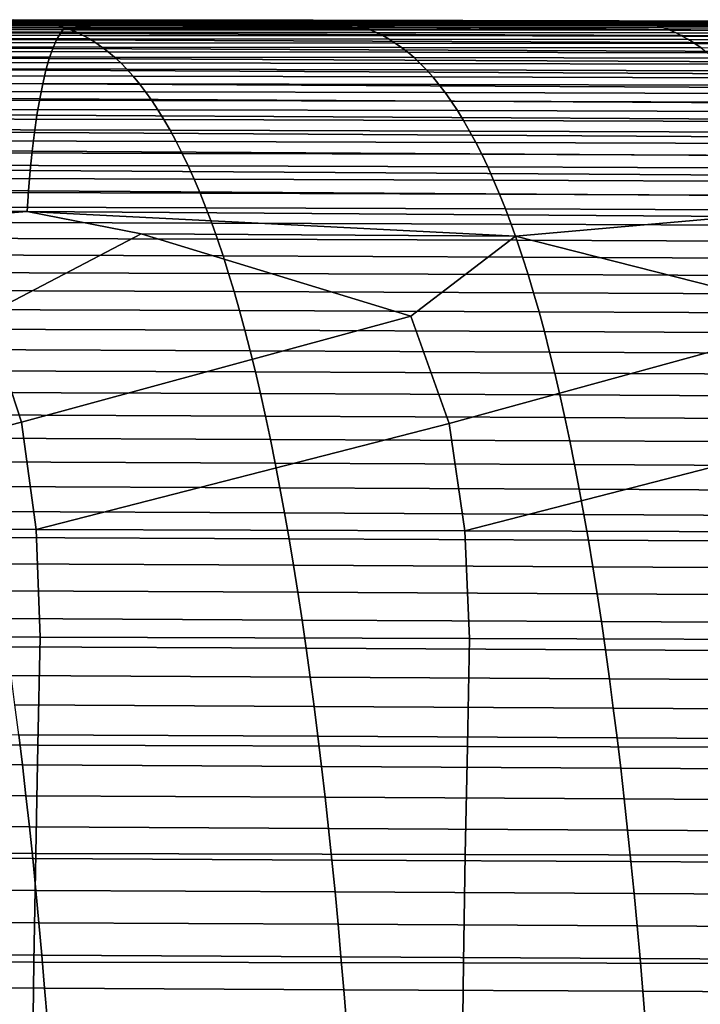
# Model space of a CAD drawing. Header units: metres. Extents: x -23 to 242, y -40 to 23.
# Tile 362 of 450: x 101.46 to 107.76, y 7.72 to 16.85. Entities that reach past the tile are written whole.
import ezdxf

# ---------------------------------------------------------------- set-up
doc = ezdxf.new("R2010")
doc.units = ezdxf.units.M
doc.layers.add('solid_10171013', color=7, linetype='CONTINUOUS')

msp = doc.modelspace()

# ---------------------------------------------------------------- linework, layer by layer
at = {"layer": 'solid_10171013'}
for points in [[(95.604736, 16.810921, 279.072174), (95.276321, 16.785278, 279.220551), (101.86779, 16.766411, 280.448883)], [(101.453957, 16.809462, 279.952454), (95.604736, 16.810921, 279.072174), (101.86779, 16.766411, 280.448883), (102.182457, 16.795111, 280.298615)], [(98.620621, 16.845726, 275.617706), (101.398384, 16.842981, 276.125641), (101.457108, 16.84181, 275.792389), (98.679466, 16.844242, 275.283905)], [(98.679466, 16.844242, 275.283905), (101.457108, 16.84181, 275.792389), (101.515831, 16.838976, 275.45929), (98.738289, 16.841118, 274.950195)], [(98.738289, 16.841118, 274.950195), (101.515831, 16.838976, 275.45929), (101.574539, 16.834251, 275.126282), (98.797104, 16.836132, 274.616638)], [(98.797104, 16.836132, 274.616638), (101.574539, 16.834251, 275.126282), (101.633224, 16.827404, 274.793488), (98.855896, 16.829062, 274.283234)], [(98.855896, 16.829062, 274.283234), (101.633224, 16.827404, 274.793488), (101.691879, 16.818201, 274.460876), (98.914658, 16.819677, 273.950012)], [(98.914658, 16.819677, 273.950012), (101.691879, 16.818201, 274.460876), (101.750511, 16.806412, 274.12854), (98.973381, 16.80776, 273.617035)], [(98.973381, 16.80776, 273.617035), (101.750511, 16.806412, 274.12854), (101.809097, 16.791803, 273.796448), (99.032066, 16.793083, 273.284302)], [(100.748268, 16.812531, 279.787262), (103.522018, 16.806896, 280.29187), (103.59079, 16.808748, 279.962494), (100.812134, 16.814333, 279.45636)], [(101.453957, 16.809462, 279.952454), (103.522018, 16.806896, 280.29187), (100.748268, 16.812531, 279.787262)], [(100.812134, 16.814333, 279.45636), (103.59079, 16.808748, 279.962494), (103.649063, 16.811569, 279.630615), (100.87056, 16.817032, 279.124023)], [(100.87056, 16.817032, 279.124023), (103.649063, 16.811569, 279.630615), (103.707413, 16.815092, 279.298431), (100.929054, 16.820385, 278.791412)], [(100.929054, 16.820385, 278.791412), (103.707413, 16.815092, 279.298431), (103.765831, 16.819082, 278.966034), (100.98761, 16.82416, 278.458557)], [(100.98761, 16.82416, 278.458557), (103.765831, 16.819082, 278.966034), (103.824295, 16.823296, 278.633453), (101.046211, 16.828123, 278.125519)], [(101.046211, 16.828123, 278.125519), (103.824295, 16.823296, 278.633453), (103.882805, 16.827494, 278.30072), (101.104851, 16.832048, 277.792328)], [(101.104851, 16.832048, 277.792328), (103.882805, 16.827494, 278.30072), (103.941345, 16.831436, 277.967926), (101.163521, 16.835703, 277.459015)], [(101.163521, 16.835703, 277.459015), (103.941345, 16.831436, 277.967926), (103.999916, 16.834883, 277.635071), (101.222214, 16.838856, 277.125671)], [(101.222214, 16.838856, 277.125671), (103.999916, 16.834883, 277.635071), (104.05851, 16.837597, 277.302216), (101.28093, 16.841274, 276.792297)], [(101.28093, 16.841274, 276.792297), (104.05851, 16.837597, 277.302216), (104.117119, 16.839338, 276.969421), (101.339653, 16.842726, 276.458954)], [(101.339653, 16.842726, 276.458954), (104.117119, 16.839338, 276.969421), (104.175735, 16.83987, 276.636658), (101.398384, 16.842981, 276.125641)], [(101.398384, 16.842981, 276.125641), (104.175735, 16.83987, 276.636658), (104.234344, 16.838955, 276.303986), (101.457108, 16.84181, 275.792389)], [(102.182457, 16.795111, 280.298615), (107.754379, 16.795408, 281.131805), (103.522018, 16.806896, 280.29187), (101.453957, 16.809462, 279.952454)], [(101.457108, 16.84181, 275.792389), (104.234344, 16.838955, 276.303986), (104.292961, 16.836353, 275.971436), (101.515831, 16.838976, 275.45929)], [(101.515831, 16.838976, 275.45929), (104.292961, 16.836353, 275.971436), (104.351555, 16.831829, 275.639038), (101.574539, 16.834251, 275.126282)], [(101.574539, 16.834251, 275.126282), (104.351555, 16.831829, 275.639038), (104.410141, 16.825142, 275.306824), (101.633224, 16.827404, 274.793488)], [(101.633224, 16.827404, 274.793488), (104.410141, 16.825142, 275.306824), (104.468697, 16.816055, 274.974854), (101.691879, 16.818201, 274.460876)], [(101.691879, 16.818201, 274.460876), (104.468697, 16.816055, 274.974854), (104.527229, 16.804331, 274.643127), (101.750511, 16.806412, 274.12854)], [(101.750511, 16.806412, 274.12854), (104.527229, 16.804331, 274.643127), (104.585724, 16.78973, 274.311676), (101.809097, 16.791803, 273.796448)], [(102.182457, 16.795111, 280.298615), (101.86779, 16.766411, 280.448883), (108.45829, 16.746128, 281.682465)], [(107.754379, 16.795408, 281.131805), (102.182457, 16.795111, 280.298615), (108.45829, 16.746128, 281.682465), (108.759239, 16.777489, 281.530273)], [(103.59079, 16.808748, 279.962494), (103.522018, 16.806896, 280.29187), (104.85186, 16.804089, 280.534454)], [(107.754379, 16.795408, 281.131805), (104.85186, 16.804089, 280.534454), (103.522018, 16.806896, 280.29187)], [(103.59079, 16.808748, 279.962494), (106.369171, 16.802925, 280.470428), (106.427307, 16.805908, 280.139038), (103.649063, 16.811569, 279.630615)], [(104.85186, 16.804089, 280.534454), (106.299026, 16.800959, 280.798981), (106.369171, 16.802925, 280.470428), (103.59079, 16.808748, 279.962494)], [(103.649063, 16.811569, 279.630615), (106.427307, 16.805908, 280.139038), (106.485512, 16.809631, 279.807343), (103.707413, 16.815092, 279.298431)], [(103.707413, 16.815092, 279.298431), (106.485512, 16.809631, 279.807343), (106.543785, 16.813847, 279.475433), (103.765831, 16.819082, 278.966034)], [(103.765831, 16.819082, 278.966034), (106.543785, 16.813847, 279.475433), (106.602119, 16.818308, 279.143341), (103.824295, 16.823296, 278.633453)], [(103.824295, 16.823296, 278.633453), (106.602119, 16.818308, 279.143341), (106.6605, 16.822765, 278.811127), (103.882805, 16.827494, 278.30072)], [(103.882805, 16.827494, 278.30072), (106.6605, 16.822765, 278.811127), (106.718918, 16.826973, 278.478851), (103.941345, 16.831436, 277.967926)], [(103.941345, 16.831436, 277.967926), (106.718918, 16.826973, 278.478851), (106.777367, 16.830685, 278.146545), (103.999916, 16.834883, 277.635071)], [(103.999916, 16.834883, 277.635071), (106.777367, 16.830685, 278.146545), (106.835838, 16.833652, 277.81424), (104.05851, 16.837597, 277.302216)], [(104.05851, 16.837597, 277.302216), (106.835838, 16.833652, 277.81424), (106.894325, 16.835638, 277.481995), (104.117119, 16.839338, 276.969421)], [(104.117119, 16.839338, 276.969421), (106.894325, 16.835638, 277.481995), (106.952827, 16.836395, 277.149811), (104.175735, 16.83987, 276.636658)], [(104.175735, 16.83987, 276.636658), (106.952827, 16.836395, 277.149811), (107.01133, 16.83568, 276.817719), (104.234344, 16.838955, 276.303986)], [(104.234344, 16.838955, 276.303986), (107.01133, 16.83568, 276.817719), (107.069824, 16.83325, 276.485779), (104.292961, 16.836353, 275.971436)], [(104.292961, 16.836353, 275.971436), (107.069824, 16.83325, 276.485779), (107.128319, 16.828861, 276.153992), (104.351555, 16.831829, 275.639038)], [(104.351555, 16.831829, 275.639038), (107.128319, 16.828861, 276.153992), (107.186798, 16.822269, 275.822418), (104.410141, 16.825142, 275.306824)], [(104.410141, 16.825142, 275.306824), (107.186798, 16.822269, 275.822418), (107.245255, 16.813234, 275.491058), (104.468697, 16.816055, 274.974854)], [(104.468697, 16.816055, 274.974854), (107.245255, 16.813234, 275.491058), (107.30368, 16.801508, 275.159973), (104.527229, 16.804331, 274.643127)], [(104.527229, 16.804331, 274.643127), (107.30368, 16.801508, 275.159973), (107.362076, 16.78685, 274.829163), (104.585724, 16.78973, 274.311676)], [(107.754379, 16.795408, 281.131805), (106.299026, 16.800959, 280.798981), (104.85186, 16.804089, 280.534454)], [(106.299026, 16.800959, 280.798981), (109.083549, 16.794731, 281.309418), (109.147308, 16.796885, 280.980103), (106.369171, 16.802925, 280.470428)], [(107.754379, 16.795408, 281.131805), (109.083549, 16.794731, 281.309418), (106.299026, 16.800959, 280.798981)], [(106.369171, 16.802925, 280.470428), (109.147308, 16.796885, 280.980103), (109.205292, 16.800068, 280.6492), (106.427307, 16.805908, 280.139038)], [(106.427307, 16.805908, 280.139038), (109.205292, 16.800068, 280.6492), (109.263367, 16.80401, 280.318024), (106.485512, 16.809631, 279.807343)], [(106.485512, 16.809631, 279.807343), (109.263367, 16.80401, 280.318024), (109.321503, 16.808462, 279.986633), (106.543785, 16.813847, 279.475433)], [(106.543785, 16.813847, 279.475433), (109.321503, 16.808462, 279.986633), (109.379707, 16.813166, 279.65509), (106.602119, 16.818308, 279.143341)], [(106.602119, 16.818308, 279.143341), (109.379707, 16.813166, 279.65509), (109.437958, 16.817869, 279.323425), (106.6605, 16.822765, 278.811127)], [(106.6605, 16.822765, 278.811127), (109.437958, 16.817869, 279.323425), (109.496254, 16.822319, 278.991699), (106.718918, 16.826973, 278.478851)], [(106.718918, 16.826973, 278.478851), (109.496254, 16.822319, 278.991699), (109.554581, 16.82626, 278.659943), (106.777367, 16.830685, 278.146545)], [(106.777367, 16.830685, 278.146545), (109.554581, 16.82626, 278.659943), (109.61293, 16.829447, 278.328247), (106.835838, 16.833652, 277.81424)], [(106.835838, 16.833652, 277.81424), (109.61293, 16.829447, 278.328247), (109.671295, 16.831629, 277.996582), (106.894325, 16.835638, 277.481995)], [(106.894325, 16.835638, 277.481995), (109.671295, 16.831629, 277.996582), (109.729683, 16.83256, 277.665009), (106.952827, 16.836395, 277.149811)], [(106.952827, 16.836395, 277.149811), (109.729683, 16.83256, 277.665009), (109.788063, 16.831989, 277.333527), (107.01133, 16.83568, 276.817719)], [(107.01133, 16.83568, 276.817719), (109.788063, 16.831989, 277.333527), (109.846451, 16.829672, 277.002228), (107.069824, 16.83325, 276.485779)], [(107.069824, 16.83325, 276.485779), (109.846451, 16.829672, 277.002228), (109.904839, 16.825359, 276.671082), (107.128319, 16.828861, 276.153992)], [(107.128319, 16.828861, 276.153992), (109.904839, 16.825359, 276.671082), (109.963203, 16.818802, 276.340118), (107.186798, 16.822269, 275.822418)], [(107.186798, 16.822269, 275.822418), (109.963203, 16.818802, 276.340118), (110.021553, 16.809753, 276.009399), (107.245255, 16.813234, 275.491058)], [(107.245255, 16.813234, 275.491058), (110.021553, 16.809753, 276.009399), (110.07988, 16.797964, 275.678955), (107.30368, 16.801508, 275.159973)], [(107.30368, 16.801508, 275.159973), (110.07988, 16.797964, 275.678955), (110.138176, 16.783188, 275.348816), (107.362076, 16.78685, 274.829163)], [(108.759239, 16.777489, 281.530273), (114.053711, 16.779753, 282.316223), (109.083549, 16.794731, 281.309418), (107.754379, 16.795408, 281.131805)], [(95.240768, 16.742413, 279.421051), (95.205864, 16.683203, 279.617767), (101.797043, 16.658239, 280.844452), (101.832069, 16.720467, 280.648712)], [(95.276321, 16.785278, 279.220551), (95.240768, 16.742413, 279.421051), (101.832069, 16.720467, 280.648712), (101.86779, 16.766411, 280.448883)], [(99.032066, 16.793083, 273.284302), (101.809097, 16.791803, 273.796448), (101.867645, 16.774145, 273.464661), (99.090698, 16.775423, 272.951874)], [(99.090698, 16.775423, 272.951874), (101.867645, 16.774145, 273.464661), (101.926132, 16.753206, 273.13324), (99.149284, 16.754555, 272.619781)], [(99.149284, 16.754555, 272.619781), (101.926132, 16.753206, 273.13324), (101.984566, 16.728767, 272.802185), (99.207802, 16.730265, 272.288055)], [(99.207802, 16.730265, 272.288055), (101.984566, 16.728767, 272.802185), (102.042938, 16.700647, 272.471527), (99.266258, 16.70236, 271.956726)], [(101.832069, 16.720467, 280.648712), (101.797043, 16.658239, 280.844452), (108.387138, 16.632708, 282.076477), (108.422348, 16.697531, 281.881592)], [(101.809097, 16.791803, 273.796448), (104.585724, 16.78973, 274.311676), (104.644173, 16.772015, 273.98056), (101.867645, 16.774145, 273.464661)], [(101.86779, 16.766411, 280.448883), (101.832069, 16.720467, 280.648712), (108.422348, 16.697531, 281.881592), (108.45829, 16.746128, 281.682465)], [(101.867645, 16.774145, 273.464661), (104.644173, 16.772015, 273.98056), (104.702576, 16.750948, 273.64978), (101.926132, 16.753206, 273.13324)], [(101.926132, 16.753206, 273.13324), (104.702576, 16.750948, 273.64978), (104.760918, 16.726311, 273.319366), (101.984566, 16.728767, 272.802185)], [(101.984566, 16.728767, 272.802185), (104.760918, 16.726311, 273.319366), (104.819206, 16.697927, 272.98938), (102.042938, 16.700647, 272.471527)], [(104.585724, 16.78973, 274.311676), (107.362076, 16.78685, 274.829163), (107.420433, 16.769016, 274.498688), (104.644173, 16.772015, 273.98056)], [(104.644173, 16.772015, 273.98056), (107.420433, 16.769016, 274.498688), (107.478737, 16.747763, 274.168549), (104.702576, 16.750948, 273.64978)], [(104.702576, 16.750948, 273.64978), (107.478737, 16.747763, 274.168549), (107.536995, 16.722872, 273.838806), (104.760918, 16.726311, 273.319366)], [(104.760918, 16.726311, 273.319366), (107.536995, 16.722872, 273.838806), (107.595192, 16.694176, 273.509491), (104.819206, 16.697927, 272.98938)], [(107.362076, 16.78685, 274.829163), (110.138176, 16.783188, 275.348816), (110.196434, 16.765175, 275.018982), (107.420433, 16.769016, 274.498688)], [(107.420433, 16.769016, 274.498688), (110.196434, 16.765175, 275.018982), (110.254646, 16.743679, 274.689514), (107.478737, 16.747763, 274.168549)], [(107.478737, 16.747763, 274.168549), (110.254646, 16.743679, 274.689514), (110.312813, 16.718483, 274.360413), (107.536995, 16.722872, 273.838806)], [(107.536995, 16.722872, 273.838806), (110.312813, 16.718483, 274.360413), (110.370918, 16.689426, 274.031769), (107.595192, 16.694176, 273.509491)], [(95.205864, 16.683203, 279.617767), (95.17186, 16.60788, 279.809113), (101.762955, 16.579983, 281.034607), (101.797043, 16.658239, 280.844452)], [(99.266258, 16.70236, 271.956726), (102.042938, 16.700647, 272.471527), (102.101234, 16.668665, 272.141357), (99.324638, 16.670654, 271.625824)], [(99.324638, 16.670654, 271.625824), (102.101234, 16.668665, 272.141357), (102.159454, 16.632645, 271.811646), (99.382935, 16.634962, 271.295441)], [(99.382935, 16.634962, 271.295441), (102.159454, 16.632645, 271.811646), (102.217583, 16.592407, 271.482513), (99.441147, 16.595095, 270.965576)], [(101.797043, 16.658239, 280.844452), (101.762955, 16.579983, 281.034607), (108.352913, 16.551928, 282.265533), (108.387138, 16.632708, 282.076477)], [(102.042938, 16.700647, 272.471527), (104.819206, 16.697927, 272.98938), (104.877419, 16.665627, 272.659882), (102.101234, 16.668665, 272.141357)], [(102.101234, 16.668665, 272.141357), (104.877419, 16.665627, 272.659882), (104.935555, 16.62924, 272.330872), (102.159454, 16.632645, 271.811646)], [(102.159454, 16.632645, 271.811646), (104.935555, 16.62924, 272.330872), (104.993607, 16.588598, 272.00238), (102.217583, 16.592407, 271.482513)], [(104.819206, 16.697927, 272.98938), (107.595192, 16.694176, 273.509491), (107.65332, 16.66151, 273.180634), (104.877419, 16.665627, 272.659882)], [(104.877419, 16.665627, 272.659882), (107.65332, 16.66151, 273.180634), (107.71138, 16.624716, 272.852295), (104.935555, 16.62924, 272.330872)], [(104.935555, 16.62924, 272.330872), (107.71138, 16.624716, 272.852295), (107.769348, 16.583628, 272.524475), (104.993607, 16.588598, 272.00238)], [(107.595192, 16.694176, 273.509491), (110.370918, 16.689426, 274.031769), (110.428963, 16.656353, 273.703552), (107.65332, 16.66151, 273.180634)], [(107.65332, 16.66151, 273.180634), (110.428963, 16.656353, 273.703552), (110.486931, 16.61911, 273.375854), (107.71138, 16.624716, 272.852295)], [(107.71138, 16.624716, 272.852295), (110.486931, 16.61911, 273.375854), (110.544815, 16.577541, 273.048706), (107.769348, 16.583628, 272.524475)], [(95.17186, 16.60788, 279.809113), (95.13903, 16.516668, 279.99353), (101.730087, 16.485945, 281.21759), (101.762955, 16.579983, 281.034607)], [(99.441147, 16.595095, 270.965576), (102.217583, 16.592407, 271.482513), (102.27562, 16.547773, 271.153931), (99.499252, 16.550867, 270.636292)], [(99.499252, 16.550867, 270.636292), (102.27562, 16.547773, 271.153931), (102.333549, 16.498568, 270.825958), (99.557259, 16.50209, 270.307648)], [(101.762955, 16.579983, 281.034607), (101.730087, 16.485945, 281.21759), (108.319946, 16.455467, 282.447205), (108.352913, 16.551928, 282.265533)], [(102.217583, 16.592407, 271.482513), (104.993607, 16.588598, 272.00238), (105.051567, 16.54353, 271.674469), (102.27562, 16.547773, 271.153931)], [(102.27562, 16.547773, 271.153931), (105.051567, 16.54353, 271.674469), (105.109428, 16.493864, 271.347198), (102.333549, 16.498568, 270.825958)], [(104.993607, 16.588598, 272.00238), (107.769348, 16.583628, 272.524475), (107.827232, 16.538088, 272.197266), (105.051567, 16.54353, 271.674469)], [(105.051567, 16.54353, 271.674469), (107.827232, 16.538088, 272.197266), (107.885017, 16.487928, 271.870636), (105.109428, 16.493864, 271.347198)], [(95.13903, 16.516668, 279.99353), (95.107651, 16.409796, 280.169464), (101.698715, 16.376377, 281.391876), (101.730087, 16.485945, 281.21759)], [(99.557259, 16.50209, 270.307648), (102.333549, 16.498568, 270.825958), (102.391373, 16.444609, 270.498657), (99.61515, 16.44858, 269.979614)], [(99.61515, 16.44858, 269.979614), (102.391373, 16.444609, 270.498657), (102.449081, 16.385721, 270.172058), (99.67292, 16.390148, 269.652313)], [(101.730087, 16.485945, 281.21759), (101.698715, 16.376377, 281.391876), (108.288521, 16.343596, 282.619995), (108.319946, 16.455467, 282.447205)], [(102.333549, 16.498568, 270.825958), (105.109428, 16.493864, 271.347198), (105.167183, 16.439432, 271.020569), (102.391373, 16.444609, 270.498657)], [(102.391373, 16.444609, 270.498657), (105.167183, 16.439432, 271.020569), (105.224831, 16.380066, 270.694641), (102.449081, 16.385721, 270.172058)], [(105.109428, 16.493864, 271.347198), (107.885017, 16.487928, 271.870636), (107.942703, 16.432993, 271.544678), (105.167183, 16.439432, 271.020569)], [(105.167183, 16.439432, 271.020569), (107.942703, 16.432993, 271.544678), (108.000275, 16.373116, 271.219421), (105.224831, 16.380066, 270.694641)], [(95.107651, 16.409796, 280.169464), (95.077972, 16.28768, 280.33548), (101.669098, 16.25172, 281.556), (101.698715, 16.376377, 281.391876)], [(99.67292, 16.390148, 269.652313), (102.449081, 16.385721, 270.172058), (102.506668, 16.321726, 269.846161), (99.73056, 16.326609, 269.325745)], [(101.698715, 16.376377, 281.391876), (101.669098, 16.25172, 281.556), (108.258888, 16.216768, 282.782471), (108.288521, 16.343596, 282.619995)], [(102.449081, 16.385721, 270.172058), (105.224831, 16.380066, 270.694641), (105.282349, 16.315592, 270.369446), (102.506668, 16.321726, 269.846161)], [(105.224831, 16.380066, 270.694641), (108.000275, 16.373116, 271.219421), (108.057724, 16.308134, 270.894897), (105.282349, 16.315592, 270.369446)], [(95.077972, 16.28768, 280.33548), (95.050171, 16.151489, 280.490692), (101.641396, 16.113157, 281.709106), (101.669098, 16.25172, 281.556)], [(99.73056, 16.326609, 269.325745), (102.506668, 16.321726, 269.846161), (102.564117, 16.252445, 269.521088), (99.788063, 16.257774, 268.999969)], [(99.788063, 16.257774, 268.999969), (102.564117, 16.252445, 269.521088), (102.621429, 16.1777, 269.196808), (99.845428, 16.183458, 268.675018)], [(101.669098, 16.25172, 281.556), (101.641396, 16.113157, 281.709106), (108.231232, 16.076185, 282.933716), (108.258888, 16.216768, 282.782471)], [(102.506668, 16.321726, 269.846161), (105.282349, 16.315592, 270.369446), (105.339737, 16.245842, 270.045013), (102.564117, 16.252445, 269.521088)], [(102.564117, 16.252445, 269.521088), (105.339737, 16.245842, 270.045013), (105.396996, 16.170647, 269.721405), (102.621429, 16.1777, 269.196808)], [(105.282349, 16.315592, 270.369446), (108.057724, 16.308134, 270.894897), (108.115051, 16.23789, 270.571136), (105.339737, 16.245842, 270.045013)], [(99.845428, 16.183458, 268.675018), (102.621429, 16.1777, 269.196808), (102.678596, 16.097313, 268.873383), (99.902641, 16.103474, 268.350922)], [(102.621429, 16.1777, 269.196808), (105.396996, 16.170647, 269.721405), (105.454109, 16.089838, 269.398651), (102.678596, 16.097313, 268.873383)], [(105.339737, 16.245842, 270.045013), (108.115051, 16.23789, 270.571136), (108.172241, 16.162216, 270.248199), (105.396996, 16.170647, 269.721405)], [(105.396996, 16.170647, 269.721405), (108.172241, 16.162216, 270.248199), (108.229294, 16.080956, 269.926117), (105.454109, 16.089838, 269.398651)], [(95.050171, 16.151489, 280.490692), (95.024399, 16.002583, 280.634216), (101.615776, 15.962059, 281.850372), (101.641396, 16.113157, 281.709106)], [(99.902641, 16.103474, 268.350922), (102.678596, 16.097313, 268.873383), (102.735588, 16.011139, 268.550934), (99.959686, 16.01767, 268.027832)], [(101.641396, 16.113157, 281.709106), (101.615776, 15.962059, 281.850372), (108.205681, 15.923225, 283.072937), (108.231232, 16.076185, 282.933716)], [(102.678596, 16.097313, 268.873383), (105.454109, 16.089838, 269.398651), (105.511055, 16.003271, 269.076874), (102.735588, 16.011139, 268.550934)], [(105.454109, 16.089838, 269.398651), (108.229294, 16.080956, 269.926117), (108.286179, 15.99397, 269.60498), (105.511055, 16.003271, 269.076874)], [(101.615776, 15.962059, 281.850372), (95.024399, 16.002583, 280.634216), (95.000801, 15.842321, 280.765259), (101.592361, 15.799797, 281.978973)], [(99.959686, 16.01767, 268.027832), (102.735588, 16.011139, 268.550934), (102.792381, 15.919086, 268.229675), (100.016518, 15.925956, 267.705902)], [(102.735588, 16.011139, 268.550934), (105.511055, 16.003271, 269.076874), (105.567795, 15.910859, 268.756287), (102.792381, 15.919086, 268.229675)], [(105.511055, 16.003271, 269.076874), (108.286179, 15.99397, 269.60498), (108.342857, 15.901169, 269.285095), (105.567795, 15.910859, 268.756287)], [(100.016518, 15.925956, 267.705902), (102.792381, 15.919086, 268.229675), (102.84893, 15.821071, 267.909851), (100.073105, 15.82825, 267.385406)], [(101.615776, 15.962059, 281.850372), (101.592361, 15.799797, 281.978973), (108.182388, 15.759273, 283.199402), (108.205681, 15.923225, 283.072937)], [(102.792381, 15.919086, 268.229675), (105.567795, 15.910859, 268.756287), (105.62429, 15.812511, 268.437134), (102.84893, 15.821071, 267.909851)], [(105.567795, 15.910859, 268.756287), (108.342857, 15.901169, 269.285095), (108.399292, 15.802458, 268.966644), (105.62429, 15.812511, 268.437134)], [(101.592361, 15.799797, 281.978973), (95.000801, 15.842321, 280.765259), (94.979523, 15.672061, 280.883026), (101.57132, 15.627743, 282.094147)], [(100.073105, 15.82825, 267.385406), (102.84893, 15.821071, 267.909851), (102.905182, 15.717006, 267.591705), (100.129402, 15.724471, 267.066559)], [(108.182388, 15.759273, 283.199402), (101.592361, 15.799797, 281.978973), (101.57132, 15.627743, 282.094147), (108.161499, 15.585707, 283.312286)], [(102.84893, 15.821071, 267.909851), (105.62429, 15.812511, 268.437134), (105.680496, 15.708138, 268.119659), (102.905182, 15.717006, 267.591705)], [(105.62429, 15.812511, 268.437134), (108.399292, 15.802458, 268.966644), (108.455437, 15.697747, 268.649872), (105.680496, 15.708138, 268.119659)], [(100.129402, 15.724471, 267.066559), (102.905182, 15.717006, 267.591705), (102.961105, 15.606807, 267.275421), (100.185371, 15.614536, 266.749573)], [(102.905182, 15.717006, 267.591705), (105.680496, 15.708138, 268.119659), (105.736366, 15.597651, 267.804108), (102.961105, 15.606807, 267.275421)], [(105.680496, 15.708138, 268.119659), (108.455437, 15.697747, 268.649872), (108.511238, 15.586946, 268.335052), (105.736366, 15.597651, 267.804108)], [(101.57132, 15.627743, 282.094147), (94.979523, 15.672061, 280.883026), (94.960724, 15.493163, 280.986694), (101.552788, 15.447267, 282.195099)], [(100.185371, 15.614536, 266.749573), (102.961105, 15.606807, 267.275421), (103.016655, 15.490387, 266.961304), (100.240967, 15.498364, 266.434723)], [(108.161499, 15.585707, 283.312286), (101.57132, 15.627743, 282.094147), (101.552788, 15.447267, 282.195099), (108.143158, 15.403911, 283.410858)], [(102.961105, 15.606807, 267.275421), (105.736366, 15.597651, 267.804108), (105.791855, 15.480963, 267.490723), (103.016655, 15.490387, 266.961304)], [(105.736366, 15.597651, 267.804108), (108.511238, 15.586946, 268.335052), (108.566658, 15.46996, 268.02243), (105.791855, 15.480963, 267.490723)], [(101.552788, 15.447267, 282.195099), (94.960724, 15.493163, 280.986694), (94.94455, 15.306984, 281.075409), (101.536919, 15.259741, 282.281006)], [(100.240967, 15.498364, 266.434723), (103.016655, 15.490387, 266.961304), (103.071793, 15.367661, 266.649536), (100.29615, 15.375873, 266.122192)], [(108.143158, 15.403911, 283.410858), (101.552788, 15.447267, 282.195099), (101.536919, 15.259741, 282.281006), (108.127518, 15.215265, 283.494293)], [(103.016655, 15.490387, 266.961304), (105.791855, 15.480963, 267.490723), (105.846931, 15.357983, 267.179749), (103.071793, 15.367661, 266.649536)], [(105.791855, 15.480963, 267.490723), (108.566658, 15.46996, 268.02243), (108.621658, 15.346701, 267.712219), (105.846931, 15.357983, 267.179749)], [(100.29615, 15.375873, 266.122192), (103.071793, 15.367661, 266.649536), (103.126472, 15.238545, 266.340393), (100.350883, 15.24698, 265.812225)], [(103.071793, 15.367661, 266.649536), (105.846931, 15.357983, 267.179749), (105.901543, 15.228624, 266.871399), (103.126472, 15.238545, 266.340393)], [(105.846931, 15.357983, 267.179749), (108.621658, 15.346701, 267.712219), (108.676193, 15.217074, 267.404694), (105.901543, 15.228624, 266.871399)], [(101.536919, 15.259741, 282.281006), (94.94455, 15.306984, 281.075409), (94.931145, 15.114883, 281.148376), (101.523857, 15.066537, 282.351074)], [(100.350883, 15.24698, 265.812225), (103.126472, 15.238545, 266.340393), (103.180649, 15.102952, 266.034088), (100.405128, 15.111604, 265.505066)], [(108.127518, 15.215265, 283.494293), (101.536919, 15.259741, 282.281006), (101.523857, 15.066537, 282.351074), (108.114716, 15.021152, 283.561829)], [(103.126472, 15.238545, 266.340393), (105.901543, 15.228624, 266.871399), (105.955643, 15.092797, 266.565918), (103.180649, 15.102952, 266.034088)], [(105.901543, 15.228624, 266.871399), (108.676193, 15.217074, 267.404694), (108.730209, 15.080992, 267.100067), (105.955643, 15.092797, 266.565918)], [(101.523857, 15.066537, 282.351074), (94.931145, 15.114883, 281.148376), (99.183914, 14.886457, 281.977509)], [(101.523857, 15.066537, 282.351074), (99.183914, 14.886457, 281.977509), (101.143669, 14.109798, 282.511078), (102.582275, 14.862094, 282.597717)], [(100.405128, 15.111604, 265.505066), (103.180649, 15.102952, 266.034088), (103.234283, 14.960796, 265.730835), (100.458839, 14.969663, 265.200928)], [(101.523857, 15.066537, 282.351074), (102.582275, 14.862094, 282.597717), (106.048431, 14.83795, 283.233154)], [(108.114716, 15.021152, 283.561829), (101.523857, 15.066537, 282.351074), (106.048431, 14.83795, 283.233154)], [(103.180649, 15.102952, 266.034088), (105.955643, 15.092797, 266.565918), (106.009201, 14.950414, 266.26358), (103.234283, 14.960796, 265.730835)], [(105.955643, 15.092797, 266.565918), (108.730209, 15.080992, 267.100067), (108.783676, 14.938359, 266.798615), (106.009201, 14.950414, 266.26358)], [(100.458839, 14.969663, 265.200928), (103.234283, 14.960796, 265.730835), (103.287338, 14.811994, 265.430908), (100.511971, 14.821074, 264.900055)], [(108.114716, 15.021152, 283.561829), (106.048431, 14.83795, 283.233154), (109.013237, 14.085445, 283.937653), (109.58593, 14.8141, 283.884552)], [(103.234283, 14.960796, 265.730835), (106.009201, 14.950414, 266.26358), (106.062172, 14.801384, 265.9646), (103.287338, 14.811994, 265.430908)], [(106.009201, 14.950414, 266.26358), (108.783676, 14.938359, 266.798615), (108.83654, 14.789086, 266.50058), (106.062172, 14.801384, 265.9646)], [(100.511971, 14.821074, 264.900055), (103.287338, 14.811994, 265.430908), (103.339767, 14.656458, 265.134552), (100.564491, 14.665756, 264.602661)], [(102.582275, 14.862094, 282.597717), (101.143669, 14.109798, 282.511078), (101.473228, 13.115233, 282.791534), (105.078857, 14.097942, 283.222137)], [(106.048431, 14.83795, 283.233154), (102.582275, 14.862094, 282.597717), (105.078857, 14.097942, 283.222137)], [(103.287338, 14.811994, 265.430908), (106.062172, 14.801384, 265.9646), (106.114502, 14.645621, 265.66922), (103.339767, 14.656458, 265.134552)], [(106.048431, 14.83795, 283.233154), (105.078857, 14.097942, 283.222137), (105.433662, 13.103192, 283.501953), (109.013237, 14.085445, 283.937653)], [(106.062172, 14.801384, 265.9646), (108.83654, 14.789086, 266.50058), (108.888771, 14.633082, 266.206177), (106.114502, 14.645621, 265.66922)], [(100.564491, 14.665756, 264.602661), (103.339767, 14.656458, 265.134552), (103.391533, 14.494105, 264.841949), (100.616356, 14.503629, 264.30899)], [(103.339767, 14.656458, 265.134552), (106.114502, 14.645621, 265.66922), (106.166153, 14.483038, 265.377686), (103.391533, 14.494105, 264.841949)], [(106.114502, 14.645621, 265.66922), (108.888771, 14.633082, 266.206177), (108.940308, 14.470258, 265.91568), (106.166153, 14.483038, 265.377686)], [(100.616356, 14.503629, 264.30899), (103.391533, 14.494105, 264.841949), (103.442596, 14.324924, 264.553314), (100.667542, 14.334678, 264.019196)], [(103.391533, 14.494105, 264.841949), (106.166153, 14.483038, 265.377686), (106.217102, 14.313623, 265.090149), (103.442596, 14.324924, 264.553314)], [(106.166153, 14.483038, 265.377686), (108.940308, 14.470258, 265.91568), (108.991127, 14.300604, 265.629242), (106.217102, 14.313623, 265.090149)], [(100.667542, 14.334678, 264.019196), (103.442596, 14.324924, 264.553314), (103.492943, 14.148981, 264.268768), (100.71801, 14.158972, 263.733459)], [(103.442596, 14.324924, 264.553314), (106.217102, 14.313623, 265.090149), (106.267319, 14.137447, 264.806763), (103.492943, 14.148981, 264.268768)], [(106.217102, 14.313623, 265.090149), (108.991127, 14.300604, 265.629242), (109.041222, 14.124193, 265.346985), (106.267319, 14.137447, 264.806763)], [(100.71801, 14.158972, 263.733459), (103.492943, 14.148981, 264.268768), (103.542549, 13.966354, 263.988403), (100.767746, 13.976584, 263.451843)], [(103.492943, 14.148981, 264.268768), (106.267319, 14.137447, 264.806763), (106.316795, 13.954586, 264.527618), (103.542549, 13.966354, 263.988403)], [(101.143669, 14.109798, 282.511078), (97.511902, 13.126682, 282.08609), (97.635155, 12.13032, 282.321716), (101.473228, 13.115233, 282.791534)], [(105.078857, 14.097942, 283.222137), (101.473228, 13.115233, 282.791534), (101.608521, 12.11912, 283.025085), (105.433662, 13.103192, 283.501953)], [(109.013237, 14.085445, 283.937653), (105.433662, 13.103192, 283.501953), (105.581017, 12.10738, 283.733398), (109.393288, 13.090625, 284.217041)], [(106.267319, 14.137447, 264.806763), (109.041222, 14.124193, 265.346985), (109.090553, 13.941099, 265.069), (106.316795, 13.954586, 264.527618)], [(100.767746, 13.976584, 263.451843), (103.542549, 13.966354, 263.988403), (103.591393, 13.777116, 263.712372), (100.816727, 13.787591, 263.1745)], [(103.542549, 13.966354, 263.988403), (106.316795, 13.954586, 264.527618), (106.365494, 13.765112, 264.252808), (103.591393, 13.777116, 263.712372)], [(106.316795, 13.954586, 264.527618), (109.090553, 13.941099, 265.069), (109.139114, 13.751397, 264.79541), (106.365494, 13.765112, 264.252808)], [(100.816727, 13.787591, 263.1745), (103.591393, 13.777116, 263.712372), (103.639458, 13.58134, 263.440765), (100.864937, 13.592064, 262.901581)], [(103.591393, 13.777116, 263.712372), (106.365494, 13.765112, 264.252808), (106.413414, 13.569101, 263.982452), (103.639458, 13.58134, 263.440765)], [(106.365494, 13.765112, 264.252808), (109.139114, 13.751397, 264.79541), (109.186882, 13.555163, 264.526276), (106.413414, 13.569101, 263.982452)], [(100.864937, 13.592064, 262.901581), (103.639458, 13.58134, 263.440765), (103.686714, 13.379101, 263.173706), (100.912354, 13.390079, 262.633148)], [(103.639458, 13.58134, 263.440765), (106.413414, 13.569101, 263.982452), (106.460526, 13.366628, 263.716675), (103.686714, 13.379101, 263.173706)], [(106.413414, 13.569101, 263.982452), (109.186882, 13.555163, 264.526276), (109.233849, 13.352471, 264.261749), (106.460526, 13.366628, 263.716675)], [(100.912354, 13.390079, 262.633148), (103.686714, 13.379101, 263.173706), (103.733154, 13.170473, 262.911316), (100.958946, 13.181711, 262.369385)], [(103.686714, 13.379101, 263.173706), (106.460526, 13.366628, 263.716675), (106.506813, 13.157766, 263.455597), (103.733154, 13.170473, 262.911316)], [(106.460526, 13.366628, 263.716675), (109.233849, 13.352471, 264.261749), (109.279976, 13.143396, 264.001892), (106.506813, 13.157766, 263.455597)], [(100.958946, 13.181711, 262.369385), (103.733154, 13.170473, 262.911316), (103.778755, 12.955531, 262.653687), (101.0047, 12.967032, 262.110382)], [(103.733154, 13.170473, 262.911316), (106.506813, 13.157766, 263.455597), (106.552254, 12.942591, 263.19928), (103.778755, 12.955531, 262.653687)], [(106.506813, 13.157766, 263.455597), (109.279976, 13.143396, 264.001892), (109.325264, 12.928015, 263.746826), (106.552254, 12.942591, 263.19928)], [(101.473228, 13.115233, 282.791534), (97.635155, 12.13032, 282.321716), (101.608521, 12.11912, 283.025085)], [(105.433662, 13.103192, 283.501953), (101.608521, 12.11912, 283.025085), (105.581017, 12.10738, 283.733398)], [(109.393288, 13.090625, 284.217041), (105.581017, 12.10738, 283.733398), (109.552719, 12.095164, 284.44632)], [(101.0047, 12.967032, 262.110382), (103.778755, 12.955531, 262.653687), (103.823486, 12.734349, 262.40097), (101.049591, 12.746118, 261.856262)], [(103.778755, 12.955531, 262.653687), (106.552254, 12.942591, 263.19928), (106.596832, 12.721175, 262.947876), (103.823486, 12.734349, 262.40097)], [(106.552254, 12.942591, 263.19928), (109.325264, 12.928015, 263.746826), (109.36969, 12.7064, 263.496674), (106.596832, 12.721175, 262.947876)], [(101.049591, 12.746118, 261.856262), (103.823486, 12.734349, 262.40097), (103.867332, 12.507001, 262.153259), (101.093597, 12.519042, 261.607178)], [(103.823486, 12.734349, 262.40097), (106.596832, 12.721175, 262.947876), (106.640533, 12.493596, 262.701477), (103.867332, 12.507001, 262.153259)], [(106.596832, 12.721175, 262.947876), (109.36969, 12.7064, 263.496674), (109.413231, 12.478627, 263.251526), (106.640533, 12.493596, 262.701477)], [(101.093597, 12.519042, 261.607178), (103.867332, 12.507001, 262.153259), (103.910278, 12.273561, 261.910675), (101.136696, 12.285878, 261.36319)], [(103.867332, 12.507001, 262.153259), (106.640533, 12.493596, 262.701477), (106.683319, 12.259926, 262.460175), (103.910278, 12.273561, 261.910675)], [(106.640533, 12.493596, 262.701477), (109.413231, 12.478627, 263.251526), (109.455872, 12.244773, 263.011475), (106.683319, 12.259926, 262.460175)], [(101.136696, 12.285878, 261.36319), (103.910278, 12.273561, 261.910675), (103.952301, 12.034103, 261.673309), (101.178871, 12.046702, 261.124512)], [(103.910278, 12.273561, 261.910675), (106.683319, 12.259926, 262.460175), (106.725197, 12.02024, 262.224121), (103.952301, 12.034103, 261.673309)], [(106.683319, 12.259926, 262.460175), (109.455872, 12.244773, 263.011475), (109.497597, 12.00491, 262.776642), (106.725197, 12.02024, 262.224121)], [(97.635155, 12.13032, 282.321716), (97.666458, 11.131404, 282.52652), (101.645065, 11.120699, 283.227356), (101.608521, 12.11912, 283.025085)], [(101.608521, 12.11912, 283.025085), (101.645065, 11.120699, 283.227356), (105.622833, 11.109488, 283.932983), (105.581017, 12.10738, 283.733398)], [(105.581017, 12.10738, 283.733398), (105.622833, 11.109488, 283.932983), (109.599838, 11.097829, 284.643066), (109.552719, 12.095164, 284.44632)], [(101.178871, 12.046702, 261.124512), (103.952301, 12.034103, 261.673309), (103.993378, 11.788708, 261.441345), (101.220093, 11.801591, 260.891174)], [(103.952301, 12.034103, 261.673309), (106.725197, 12.02024, 262.224121), (106.766121, 11.774619, 261.993408), (103.993378, 11.788708, 261.441345)], [(106.725197, 12.02024, 262.224121), (109.497597, 12.00491, 262.776642), (109.538383, 11.759122, 262.547119), (106.766121, 11.774619, 261.993408)], [(101.220093, 11.801591, 260.891174), (103.993378, 11.788708, 261.441345), (104.033485, 11.537538, 261.214813), (101.260345, 11.550704, 260.663361)], [(103.993378, 11.788708, 261.441345), (106.766121, 11.774619, 261.993408), (106.806091, 11.523232, 261.768127), (104.033485, 11.537538, 261.214813)], [(106.766121, 11.774619, 261.993408), (109.538383, 11.759122, 262.547119), (109.578209, 11.507581, 262.322998), (106.806091, 11.523232, 261.768127)], [(101.260345, 11.550704, 260.663361), (104.033485, 11.537538, 261.214813), (104.072609, 11.280827, 260.993896), (101.299606, 11.294267, 260.441132)], [(104.033485, 11.537538, 261.214813), (106.806091, 11.523232, 261.768127), (106.845078, 11.266315, 261.548401), (104.072609, 11.280827, 260.993896)], [(106.806091, 11.523232, 261.768127), (109.578209, 11.507581, 262.322998), (109.617058, 11.25053, 262.104431), (106.845078, 11.266315, 261.548401)], [(101.299606, 11.294267, 260.441132), (104.072609, 11.280827, 260.993896), (104.110725, 11.018808, 260.778656), (101.337868, 11.032511, 260.22464)], [(104.072609, 11.280827, 260.993896), (106.845078, 11.266315, 261.548401), (106.883064, 11.00411, 261.33432), (104.110725, 11.018808, 260.778656)], [(106.845078, 11.266315, 261.548401), (109.617058, 11.25053, 262.104431), (109.654907, 10.988211, 261.89151), (106.883064, 11.00411, 261.33432)], [(97.666458, 11.131404, 282.52652), (97.644897, 10.129835, 282.706604), (101.624733, 10.119809, 283.404968), (101.645065, 11.120699, 283.227356)], [(101.645065, 11.120699, 283.227356), (101.624733, 10.119809, 283.404968), (105.60376, 10.109295, 284.107819), (105.622833, 11.109488, 283.932983)], [(105.622833, 11.109488, 283.932983), (105.60376, 10.109295, 284.107819), (109.582054, 10.098351, 284.81485), (109.599838, 11.097829, 284.643066)], [(101.337868, 11.032511, 260.22464), (104.110725, 11.018808, 260.778656), (104.147827, 10.751719, 260.569183), (101.375099, 10.765663, 260.013947)], [(104.110725, 11.018808, 260.778656), (106.883064, 11.00411, 261.33432), (106.920029, 10.736856, 261.126038), (104.147827, 10.751719, 260.569183)], [(106.883064, 11.00411, 261.33432), (109.654907, 10.988211, 261.89151), (109.691742, 10.720865, 261.684326), (106.920029, 10.736856, 261.126038)], [(101.375099, 10.765663, 260.013947), (104.147827, 10.751719, 260.569183), (104.183876, 10.479793, 260.365662), (101.411278, 10.493954, 259.809174)], [(104.147827, 10.751719, 260.569183), (106.920029, 10.736856, 261.126038), (106.955956, 10.464789, 260.923645), (104.183876, 10.479793, 260.365662)], [(106.920029, 10.736856, 261.126038), (109.691742, 10.720865, 261.684326), (109.727539, 10.448738, 261.483032), (106.955956, 10.464789, 260.923645)], [(101.411278, 10.493954, 259.809174), (104.183876, 10.479793, 260.365662), (104.218872, 10.203264, 260.168121), (101.446404, 10.217612, 259.610443)], [(104.183876, 10.479793, 260.365662), (106.955956, 10.464789, 260.923645), (106.990814, 10.188152, 260.727264), (104.218872, 10.203264, 260.168121)], [(106.955956, 10.464789, 260.923645), (109.727539, 10.448738, 261.483032), (109.762276, 10.172071, 261.28772), (106.990814, 10.188152, 260.727264)], [(98.673439, 10.230952, 259.054077), (101.446404, 10.217612, 259.610443), (101.480438, 9.936868, 259.417847), (98.707611, 9.950444, 258.860199)], [(101.446404, 10.217612, 259.610443), (104.218872, 10.203264, 260.168121), (104.252777, 9.922368, 259.976746), (101.480438, 9.936868, 259.417847)], [(104.218872, 10.203264, 260.168121), (106.990814, 10.188152, 260.727264), (107.024597, 9.907183, 260.536987), (104.252777, 9.922368, 259.976746)], [(106.990814, 10.188152, 260.727264), (109.762276, 10.172071, 261.28772), (109.795937, 9.891106, 261.098511), (107.024597, 9.907183, 260.536987)], [(97.644897, 10.129835, 282.706604), (97.623619, 9.125499, 282.870422), (101.604446, 9.116272, 283.566895), (101.624733, 10.119809, 283.404968)], [(101.624733, 10.119809, 283.404968), (101.604446, 9.116272, 283.566895), (105.584503, 9.106575, 284.267517), (105.60376, 10.109295, 284.107819)], [(105.60376, 10.109295, 284.107819), (105.584503, 9.106575, 284.267517), (109.563858, 9.096463, 284.972015), (109.582054, 10.098351, 284.81485)], [(98.707611, 9.950444, 258.860199), (101.480438, 9.936868, 259.417847), (101.513374, 9.65195, 259.231506), (98.740677, 9.665719, 258.672577)], [(101.480438, 9.936868, 259.417847), (104.252777, 9.922368, 259.976746), (104.285583, 9.63734, 259.791565), (101.513374, 9.65195, 259.231506)], [(104.252777, 9.922368, 259.976746), (107.024597, 9.907183, 260.536987), (107.057281, 9.62212, 260.352936), (104.285583, 9.63734, 259.791565)], [(107.024597, 9.907183, 260.536987), (109.795937, 9.891106, 261.098511), (109.828499, 9.606087, 260.915527), (107.057281, 9.62212, 260.352936)], [(98.740677, 9.665719, 258.672577), (101.513374, 9.65195, 259.231506), (101.545189, 9.363087, 259.051514), (98.772621, 9.377, 258.491333)], [(101.513374, 9.65195, 259.231506), (104.285583, 9.63734, 259.791565), (104.317276, 9.348413, 259.612762), (101.545189, 9.363087, 259.051514)], [(104.285583, 9.63734, 259.791565), (107.057281, 9.62212, 260.352936), (107.088844, 9.333204, 260.175232), (104.317276, 9.348413, 259.612762)], [(107.057281, 9.62212, 260.352936), (109.828499, 9.606087, 260.915527), (109.85994, 9.317255, 260.738831), (107.088844, 9.333204, 260.175232)], [(98.772621, 9.377, 258.491333), (101.545189, 9.363087, 259.051514), (101.575867, 9.070508, 258.87796), (98.803436, 9.08451, 258.316528)], [(101.545189, 9.363087, 259.051514), (104.317276, 9.348413, 259.612762), (104.347816, 9.055823, 259.440399), (101.575867, 9.070508, 258.87796)], [(104.317276, 9.348413, 259.612762), (107.088844, 9.333204, 260.175232), (107.11927, 9.040673, 260.003967), (104.347816, 9.055823, 259.440399)], [(107.088844, 9.333204, 260.175232), (109.85994, 9.317255, 260.738831), (109.890244, 9.024856, 260.568604), (107.11927, 9.040673, 260.003967)], [(97.623619, 9.125499, 282.870422), (97.605339, 8.11842, 283.017517), (101.587135, 8.110072, 283.712646), (101.604446, 9.116272, 283.566895)], [(98.803436, 9.08451, 258.316528), (101.575867, 9.070508, 258.87796), (101.605385, 8.774443, 258.710968), (98.833084, 8.78847, 258.148285)], [(101.575867, 9.070508, 258.87796), (104.347816, 9.055823, 259.440399), (104.377205, 8.759807, 259.274597), (101.605385, 8.774443, 258.710968)], [(101.604446, 9.116272, 283.566895), (101.587135, 8.110072, 283.712646), (105.568184, 8.101279, 284.41156), (105.584503, 9.106575, 284.267517)], [(104.347816, 9.055823, 259.440399), (107.11927, 9.040673, 260.003967), (107.148537, 8.744768, 259.839264), (104.377205, 8.759807, 259.274597)], [(105.584503, 9.106575, 284.267517), (105.568184, 8.101279, 284.41156), (109.548553, 8.092091, 285.113983), (109.563858, 9.096463, 284.972015)], [(107.11927, 9.040673, 260.003967), (109.890244, 9.024856, 260.568604), (109.919388, 8.729129, 260.404938), (107.148537, 8.744768, 259.839264)], [(98.833084, 8.78847, 258.148285), (101.605385, 8.774443, 258.710968), (101.633728, 8.475121, 258.550659), (98.861565, 8.489104, 257.986694)], [(101.605385, 8.774443, 258.710968), (104.377205, 8.759807, 259.274597), (104.405418, 8.460595, 259.115448), (101.633728, 8.475121, 258.550659)], [(104.377205, 8.759807, 259.274597), (107.148537, 8.744768, 259.839264), (107.17662, 8.445726, 259.681244), (104.405418, 8.460595, 259.115448)], [(107.148537, 8.744768, 259.839264), (109.919388, 8.729129, 260.404938), (109.94735, 8.430319, 260.247894), (107.17662, 8.445726, 259.681244)], [(98.861565, 8.489104, 257.986694), (101.633728, 8.475121, 258.550659), (101.660873, 8.172765, 258.397095), (98.888847, 8.186629, 257.831879)], [(101.633728, 8.475121, 258.550659), (104.405418, 8.460595, 259.115448), (104.432434, 8.158418, 258.963104), (101.660873, 8.172765, 258.397095)], [(104.405418, 8.460595, 259.115448), (107.17662, 8.445726, 259.681244), (107.203506, 8.143781, 259.529968), (104.432434, 8.158418, 258.963104)], [(107.17662, 8.445726, 259.681244), (109.94735, 8.430319, 260.247894), (109.974113, 8.128659, 260.097656), (107.203506, 8.143781, 259.529968)], [(98.888847, 8.186629, 257.831879), (101.660873, 8.172765, 258.397095), (101.686829, 7.867536, 258.250336), (98.914948, 7.881208, 257.683807)], [(101.660873, 8.172765, 258.397095), (104.432434, 8.158418, 258.963104), (104.458252, 7.853433, 258.817505), (101.686829, 7.867536, 258.250336)], [(104.432434, 8.158418, 258.963104), (107.203506, 8.143781, 259.529968), (107.229195, 7.839085, 259.385468), (104.458252, 7.853433, 258.817505)], [(107.203506, 8.143781, 259.529968), (109.974113, 8.128659, 260.097656), (109.999687, 7.824303, 259.954163), (107.229195, 7.839085, 259.385468)], [(97.605339, 8.11842, 283.017517), (97.590134, 7.108763, 283.147339), (101.572861, 7.10135, 283.841583), (101.587135, 8.110072, 283.712646)], [(101.587135, 8.110072, 283.712646), (101.572861, 7.10135, 283.841583), (105.554871, 7.093524, 284.539215), (105.568184, 8.101279, 284.41156)], [(105.568184, 8.101279, 284.41156), (105.554871, 7.093524, 284.539215), (109.536209, 7.085332, 285.240051), (109.548553, 8.092091, 285.113983)], [(98.914948, 7.881208, 257.683807), (101.686829, 7.867536, 258.250336), (101.711594, 7.559556, 258.110229), (98.939857, 7.572968, 257.542419)], [(101.686829, 7.867536, 258.250336), (104.458252, 7.853433, 258.817505), (104.48288, 7.54576, 258.678589), (101.711594, 7.559556, 258.110229)], [(104.458252, 7.853433, 258.817505), (107.229195, 7.839085, 259.385468), (107.2537, 7.531756, 259.24765), (104.48288, 7.54576, 258.678589)], [(107.229195, 7.839085, 259.385468), (109.999687, 7.824303, 259.954163), (110.024071, 7.517361, 259.817322), (107.2537, 7.531756, 259.24765)]]:
    msp.add_3dface(points, dxfattribs=at)

doc.saveas('drawing.dxf')
